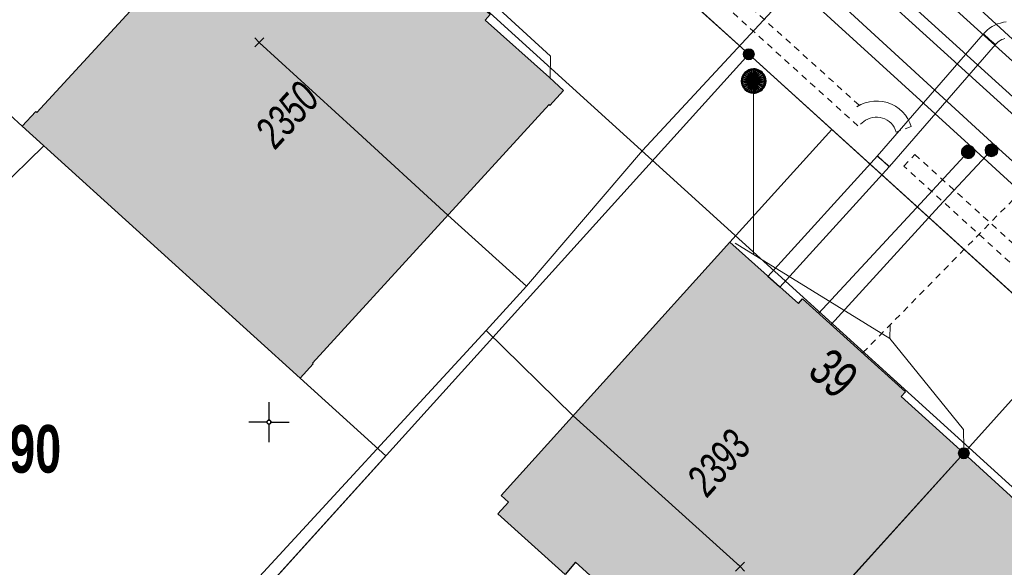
# Model space of a CAD drawing. Header units: metres. Extents: x 2695560 to 2696939, y 1260491 to 1262050.
# Tile 550 of 656: x 2695968 to 2695999, y 1261170 to 1261187. Entities that reach past the tile are written whole.
import ezdxf

# ---------------------------------------------------------------- set-up
doc = ezdxf.new("R2010")
doc.units = ezdxf.units.M
doc.linetypes.add('AUSGEZOGEN', pattern=[0])
doc.linetypes.add('VERDECKT2_S2', pattern=[0.36, 0.2, -0.16])
for name, color, linetype in [('XR$1$AV_Gebäudeflächen (BB)', 7, 'AUSGEZOGEN'), ('XR$1$AV_Grenzpunkte', 7, 'AUSGEZOGEN'), ('XR$1$AV_Grundstück-Nr.', 7, 'AUSGEZOGEN'), ('XR$1$AV_Haus-Nr.', 7, 'AUSGEZOGEN'), ('XR$1$AV_Koordinatennetzpunkte', 7, 'AUSGEZOGEN'), ('XR$1$AV_Linien (BB)', 7, 'AUSGEZOGEN'), ('XR$1$AV_Versicherung-Nr.', 7, 'AUSGEZOGEN'), ('XR$1$AW_LK_Schachtdeckel', 24, 'AUSGEZOGEN'), ('XR$1$GA_LK_Absperrarmatur', 32, 'AUSGEZOGEN'), ('XR$1$Liegenschaftsgrenzen', 7, 'AUSGEZOGEN'), ('XR$1$PFAV', 255, 'AUSGEZOGEN'), ('XR$1$PFAW', 255, 'AUSGEZOGEN'), ('XR$1$PFGA', 255, 'AUSGEZOGEN'), ('XR$1$PFWA', 255, 'AUSGEZOGEN'), ('XR$1$RP_Abstandslinie', 7, 'AUSGEZOGEN'), ('XR$1$WA_LK_Absperrarmatur', 171, 'AUSGEZOGEN')]:
    doc.layers.add(name, color=color, linetype=linetype)
for name, color, linetype, lineweight in [('XR$2$ABW-Linie-R-genau', 4, 'AUSGEZOGEN', 18), ('XR$2$ABW-Linie-R-ungenau', 4, 'VERDECKT2_S2', 18), ('XR$2$ABW-LinieFlaeche-R-genau', 4, 'AUSGEZOGEN', 18), ('XR$2$ABW-Punkt', 6, 'AUSGEZOGEN', 18), ('XR$2$ELE-Flaeche-oberirdisch', 1, 'AUSGEZOGEN', 18), ('XR$2$ELE-LinieFlaeche-genau', 1, 'AUSGEZOGEN', 18), ('XR$2$ELE-LinieFlaeche-ungenau', 1, 'VERDECKT2_S2', 18), ('XR$2$GAS-Linie-genau', 12, 'AUSGEZOGEN', 18), ('XR$2$GAS-Punkt', 12, 'AUSGEZOGEN', 18), ('XR$2$KOM-Linie-U-genau', 91, 'AUSGEZOGEN', 18), ('XR$2$KOM-Punkt-U', 91, 'AUSGEZOGEN', 18), ('XR$2$WAS-Linie-genau', 5, 'AUSGEZOGEN', 18), ('XR$2$WAS-Punkt', 5, 'AUSGEZOGEN', 18)]:
    doc.layers.add(name, color=color, linetype=linetype, lineweight=lineweight)
doc.styles.add('ARIAL', font='arial.ttf')

# ---------------------------------------------------------------- blocks, each defined once
blk = doc.blocks.new('BAV15')
at = {"layer": 'XR$1$PFAV', "transparency": 33554687}
blk.add_hatch(color=7, dxfattribs=at).paths.add_polyline_path([(0.5, 0), (0.49, 0.101), (0.459, 0.197), (0.41, 0.286), (0.344, 0.362), (0.264, 0.424), (0.174, 0.469), (0.076, 0.494), (-0.025, 0.499), (-0.125, 0.484), (-0.22, 0.449), (-0.306, 0.395), (-0.379, 0.326), (-0.437, 0.243), (-0.477, 0.15), (-0.497, 0.051), (-0.497, -0.051), (-0.477, -0.15), (-0.437, -0.243), (-0.379, -0.326), (-0.306, -0.395), (-0.22, -0.449), (-0.125, -0.484), (-0.025, -0.499), (0.076, -0.494), (0.174, -0.469), (0.264, -0.424), (0.344, -0.362), (0.41, -0.286), (0.459, -0.197), (0.49, -0.101)])
at = {"color": 7, "transparency": 33554687}
for start, end in [(90, 270), (270, 90)]:
    blk.add_arc((0, 0), 0.5, start, end, dxfattribs=at)
at = {"layer": 'XR$1$PFAV', "transparency": 33554687}
blk.add_circle((0, 0), 0.5, dxfattribs=at)
blk = doc.blocks.new('BAV2041')
at = {"color": 7, "transparency": 33554687}
for p, q in [((0, 0.5), (0, 0.05)), ((-0.05, 0), (-0.5, 0)), ((0.05, 0), (0.5, 0)), ((0, -0.05), (0, -0.5))]:
    blk.add_line(p, q, dxfattribs=at)
blk.add_circle((0, 0), 0.05, dxfattribs=at)
for start, end in [(90, 270), (270, 90)]:
    blk.add_arc((0, 0), 0.05, start, end, dxfattribs=at)
blk = doc.blocks.new('BAW2088')
at = {"layer": 'XR$1$PFAW', "transparency": 33554687}
blk.add_hatch(color=253, dxfattribs=at).paths.add_polyline_path([(0.51, 0), (0.5, 0.101), (0.47, 0.197), (0.421, 0.286), (0.355, 0.362), (0.275, 0.424), (0.184, 0.469), (0.086, 0.494), (-0.015, 0.499), (-0.115, 0.484), (-0.21, 0.449), (-0.296, 0.395), (-0.369, 0.326), (-0.427, 0.243), (-0.467, 0.15), (-0.487, 0.051), (-0.487, -0.051), (-0.467, -0.15), (-0.427, -0.243), (-0.369, -0.326), (-0.296, -0.395), (-0.21, -0.449), (-0.115, -0.484), (-0.015, -0.499), (0.086, -0.494), (0.184, -0.469), (0.275, -0.424), (0.355, -0.362), (0.421, -0.286), (0.47, -0.197), (0.5, -0.101)])
at = {"transparency": 33554687}
for start, end in [(91.1948, 268.8052), (268.8052, 91.1948)]:
    blk.add_arc((0.01, 0), 0.5, start, end, dxfattribs=at)
at = {"layer": 'XR$1$PFAW', "transparency": 33554687}
blk.add_circle((0.01, 0), 0.5, dxfattribs=at)
blk = doc.blocks.new('BWA965')
at = {"layer": 'XR$1$PFWA', "transparency": 33554687}
blk.add_hatch(color=7, dxfattribs=at).paths.add_polyline_path([(0, 0.5), (-0.051, 0.497), (-0.101, 0.49), (-0.15, 0.477), (-0.197, 0.459), (-0.243, 0.437), (-0.286, 0.41), (-0.326, 0.379), (-0.362, 0.344), (-0.395, 0.306), (-0.424, 0.264), (-0.449, 0.22), (-0.469, 0.174), (-0.484, 0.125), (-0.494, 0.076), (-0.499, 0.025), (-0.499, -0.025), (-0.494, -0.076), (-0.484, -0.125), (-0.469, -0.174), (-0.449, -0.22), (-0.424, -0.264), (-0.395, -0.306), (-0.362, -0.344), (-0.326, -0.379), (-0.286, -0.41), (-0.243, -0.437), (-0.197, -0.459), (-0.15, -0.477), (-0.101, -0.49), (-0.051, -0.497), (0, -0.5), (0.051, -0.497), (0.101, -0.49), (0.15, -0.477), (0.197, -0.459), (0.243, -0.437), (0.286, -0.41), (0.326, -0.379), (0.362, -0.344), (0.395, -0.306), (0.424, -0.264), (0.449, -0.22), (0.469, -0.174), (0.484, -0.125), (0.494, -0.076), (0.499, -0.025), (0.499, 0.025), (0.494, 0.076), (0.484, 0.125), (0.469, 0.174), (0.449, 0.22), (0.424, 0.264), (0.395, 0.306), (0.362, 0.344), (0.326, 0.379), (0.286, 0.41), (0.243, 0.437), (0.197, 0.459), (0.15, 0.477), (0.101, 0.49), (0.051, 0.497)])
at = {"transparency": 33554687}
blk.add_line((0, 0.5), (0, -0.5), dxfattribs=at)
for start, end in [(90, 270), (270, 90)]:
    blk.add_arc((0, 0), 0.5, start, end, dxfattribs=at)
blk = doc.blocks.new('BGA965')
at = {"layer": 'XR$1$PFGA', "transparency": 33554687}
blk.add_hatch(color=7, dxfattribs=at).paths.add_polyline_path([(0.5, 0), (0.49, 0.101), (0.459, 0.197), (0.41, 0.286), (0.344, 0.362), (0.264, 0.424), (0.174, 0.469), (0.076, 0.494), (-0.025, 0.499), (-0.125, 0.484), (-0.22, 0.449), (-0.306, 0.395), (-0.379, 0.326), (-0.437, 0.243), (-0.477, 0.15), (-0.497, 0.051), (-0.497, -0.051), (-0.477, -0.15), (-0.437, -0.243), (-0.379, -0.326), (-0.306, -0.395), (-0.22, -0.449), (-0.125, -0.484), (-0.025, -0.499), (0.076, -0.494), (0.174, -0.469), (0.264, -0.424), (0.344, -0.362), (0.41, -0.286), (0.459, -0.197), (0.49, -0.101)])
at = {"color": 32, "transparency": 33554687}
blk.add_line((0, 0.5), (0, -0.5), dxfattribs=at)
for start, end in [(90, 270), (270, 90)]:
    blk.add_arc((0, 0), 0.5, start, end, dxfattribs=at)
at = {"layer": 'XR$1$PFGA', "transparency": 33554687}
blk.add_circle((0, 0), 0.5, dxfattribs=at)
blk = doc.blocks.new('KOM-UNBEKANNT-U')
at = {"layer": 'XR$2$KOM-Punkt-U', "linetype": 'AUSGEZOGEN', "lineweight": 20, "transparency": 33554687}
for p, q in [((0, 0, 2500), (-141, 141, 2500)), ((-141, -141, 2500), (0, 0, 2500)), ((0, 0, 2500), (141, 141, 2500)), ((141, -141, 2500), (0, 0, 2500))]:
    blk.add_line(p, q, dxfattribs=at)
blk = doc.blocks.new('GAS-ABSPERRORGAN')
at = {"layer": 'XR$2$GAS-Punkt', "linetype": 'AUSGEZOGEN', "lineweight": 25, "transparency": 33554687}
blk.add_line((0, 200, 2500), (0, -200, 2500), dxfattribs=at)
for points in [[(-196, 39, 2500), (0, 0, 2500), (-200, 0, 2500)], [(-196, 39), (0, 0), (-200, 0)], [(-196, 39, 2500), (-196, 39), (-200, 0), (-200, 0, 2500)], [(-200, 0, 2500), (0, 0, 2500), (-196, -39, 2500)], [(-200, 0), (0, 0), (-196, -39)], [(-185, 77, 2500), (0, 0, 2500), (-196, 39, 2500)], [(-185, 77), (0, 0), (-196, 39)], [(-185, 77, 2500), (-185, 77), (-196, 39), (-196, 39, 2500)], [(-196, -39, 2500), (0, 0, 2500), (-185, -77, 2500)], [(-196, -39), (0, 0), (-185, -77)], [(-166, 111, 2500), (0, 0, 2500), (-185, 77, 2500)], [(-166, 111), (0, 0), (-185, 77)], [(-166, 111, 2500), (-166, 111), (-185, 77), (-185, 77, 2500)], [(-185, -77, 2500), (0, 0, 2500), (-166, -111, 2500)], [(-185, -77), (0, 0), (-166, -111)], [(-141, 141, 2500), (0, 0, 2500), (-166, 111, 2500)], [(-141, 141), (0, 0), (-166, 111)], [(-141, 141, 2500), (-141, 141), (-166, 111), (-166, 111, 2500)], [(-166, -111, 2500), (0, 0, 2500), (-141, -141, 2500)], [(-166, -111), (0, 0), (-141, -141)], [(-111, 166, 2500), (0, 0, 2500), (-141, 141, 2500)], [(-111, 166), (0, 0), (-141, 141)], [(-111, 166, 2500), (-111, 166), (-141, 141), (-141, 141, 2500)], [(-141, -141, 2500), (0, 0, 2500), (-111, -166, 2500)], [(-141, -141), (0, 0), (-111, -166)], [(-77, 185, 2500), (0, 0, 2500), (-111, 166, 2500)], [(-77, 185), (0, 0), (-111, 166)], [(-77, 185, 2500), (-77, 185), (-111, 166), (-111, 166, 2500)], [(-111, -166, 2500), (0, 0, 2500), (-77, -185, 2500)], [(-111, -166), (0, 0), (-77, -185)], [(-39, 196, 2500), (0, 0, 2500), (-77, 185, 2500)], [(-39, 196), (0, 0), (-77, 185)], [(-39, 196, 2500), (-39, 196), (-77, 185), (-77, 185, 2500)], [(-77, -185, 2500), (0, 0, 2500), (-39, -196, 2500)], [(-77, -185), (0, 0), (-39, -196)], [(0, 200, 2500), (0, 0, 2500), (-39, 196, 2500)], [(0, 200), (0, 0), (-39, 196)], [(0, 200, 2500), (0, 200), (-39, 196), (-39, 196, 2500)], [(-39, -196, 2500), (0, 0, 2500), (0, -200, 2500)], [(-39, -196), (0, 0), (0, -200)], [(39, 196, 2500), (0, 0, 2500), (0, 200, 2500)], [(39, 196), (0, 0), (0, 200)], [(39, 196, 2500), (39, 196), (0, 200), (0, 200, 2500)], [(77, 185, 2500), (0, 0, 2500), (39, 196, 2500)], [(77, 185), (0, 0), (39, 196)], [(111, 166, 2500), (0, 0, 2500), (77, 185, 2500)], [(111, 166), (0, 0), (77, 185)], [(141, 141, 2500), (0, 0, 2500), (111, 166, 2500)], [(141, 141), (0, 0), (111, 166)], [(166, 111, 2500), (0, 0, 2500), (141, 141, 2500)], [(166, 111), (0, 0), (141, 141)], [(185, 77, 2500), (0, 0, 2500), (166, 111, 2500)], [(185, 77), (0, 0), (166, 111)], [(196, 39, 2500), (0, 0, 2500), (185, 77, 2500)], [(196, 39), (0, 0), (185, 77)], [(200, 0, 2500), (0, 0, 2500), (196, 39, 2500)], [(200, 0), (0, 0), (196, 39)], [(0, -200, 2500), (0, 0, 2500), (39, -196, 2500)], [(39, -196, 2500), (0, 0, 2500), (77, -185, 2500)], [(77, -185, 2500), (0, 0, 2500), (111, -166, 2500)], [(111, -166, 2500), (0, 0, 2500), (141, -141, 2500)], [(141, -141, 2500), (0, 0, 2500), (166, -111, 2500)], [(166, -111, 2500), (0, 0, 2500), (185, -77, 2500)], [(185, -77, 2500), (0, 0, 2500), (196, -39, 2500)], [(196, -39, 2500), (0, 0, 2500), (200, 0, 2500)], [(0, -200), (0, 0), (39, -196)], [(39, -196), (0, 0), (77, -185)], [(77, -185), (0, 0), (111, -166)], [(111, -166), (0, 0), (141, -141)], [(141, -141), (0, 0), (166, -111)], [(166, -111), (0, 0), (185, -77)], [(185, -77), (0, 0), (196, -39)], [(196, -39), (0, 0), (200, 0)], [(77, 185, 2500), (77, 185), (39, 196), (39, 196, 2500)], [(111, 166, 2500), (111, 166), (77, 185), (77, 185, 2500)], [(141, 141, 2500), (141, 141), (111, 166), (111, 166, 2500)], [(166, 111, 2500), (166, 111), (141, 141), (141, 141, 2500)], [(185, 77, 2500), (185, 77), (166, 111), (166, 111, 2500)], [(196, 39, 2500), (196, 39), (185, 77), (185, 77, 2500)], [(200, 0, 2500), (200, 0), (196, 39), (196, 39, 2500)], [(-200, 0, 2500), (-200, 0), (-196, -39), (-196, -39, 2500)], [(-196, -39, 2500), (-196, -39), (-185, -77), (-185, -77, 2500)], [(-185, -77, 2500), (-185, -77), (-166, -111), (-166, -111, 2500)], [(-166, -111, 2500), (-166, -111), (-141, -141), (-141, -141, 2500)], [(-141, -141, 2500), (-141, -141), (-111, -166), (-111, -166, 2500)], [(-111, -166, 2500), (-111, -166), (-77, -185), (-77, -185, 2500)], [(-77, -185, 2500), (-77, -185), (-39, -196), (-39, -196, 2500)], [(-39, -196, 2500), (-39, -196), (0, -200), (0, -200, 2500)], [(0, -200, 2500), (0, -200), (39, -196), (39, -196, 2500)], [(39, -196, 2500), (39, -196), (77, -185), (77, -185, 2500)], [(77, -185, 2500), (77, -185), (111, -166), (111, -166, 2500)], [(111, -166, 2500), (111, -166), (141, -141), (141, -141, 2500)], [(141, -141, 2500), (141, -141), (166, -111), (166, -111, 2500)], [(166, -111, 2500), (166, -111), (185, -77), (185, -77, 2500)], [(185, -77, 2500), (185, -77), (196, -39), (196, -39, 2500)], [(196, -39, 2500), (196, -39), (200, 0), (200, 0, 2500)]]:
    blk.add_3dface(points, dxfattribs=at)
blk = doc.blocks.new('WAS-ABSPERRORGAN')
at = {"layer": 'XR$2$WAS-Punkt', "linetype": 'AUSGEZOGEN', "transparency": 33554687}
for p, q in [((0, 200, 2500), (0, -200, 2500)), ((0, 0), (0, 0))]:
    blk.add_line(p, q, dxfattribs=at)
blk.add_circle((0, 0, 502500), 200, dxfattribs=at)
blk = doc.blocks.new('ABW-SCHLAMMSAMMLER_RUND')
at = {"layer": 'XR$2$ABW-Punkt', "linetype": 'AUSGEZOGEN', "lineweight": 13, "transparency": 33554687}
for p, q in [((-70, 75, 2500), (70, 75, 2500)), ((-70, -75, 2500), (70, -75, 2500))]:
    blk.add_line(p, q, dxfattribs=at)
blk.add_polyline3d([(90, 0, 2500), (0, 0, 2500), (-90, 0, 2500)], dxfattribs=at)
at = {"layer": 'XR$2$ABW-Punkt', "linetype": 'AUSGEZOGEN', "lineweight": 25, "transparency": 33554687}
for points in [[(-147, 29, 2500), (0, 0, 2500), (-150, 0, 2500)], [(-147, 29), (0, 0), (-150, 0)], [(-147, 29, 2500), (-147, 29), (-150, 0), (-150, 0, 2500)], [(-150, 0, 2500), (0, 0, 2500), (-147, -29, 2500)], [(-150, 0), (0, 0), (-147, -29)], [(-139, 57, 2500), (0, 0, 2500), (-147, 29, 2500)], [(-139, 57), (0, 0), (-147, 29)], [(-139, 57, 2500), (-139, 57), (-147, 29), (-147, 29, 2500)], [(-147, -29, 2500), (0, 0, 2500), (-139, -57, 2500)], [(-147, -29), (0, 0), (-139, -57)], [(-125, 83, 2500), (0, 0, 2500), (-139, 57, 2500)], [(-125, 83), (0, 0), (-139, 57)], [(-125, 83, 2500), (-125, 83), (-139, 57), (-139, 57, 2500)], [(-139, -57, 2500), (0, 0, 2500), (-125, -83, 2500)], [(-139, -57), (0, 0), (-125, -83)], [(-106, 106, 2500), (0, 0, 2500), (-125, 83, 2500)], [(-106, 106), (0, 0), (-125, 83)], [(-106, 106, 2500), (-106, 106), (-125, 83), (-125, 83, 2500)], [(-125, -83, 2500), (0, 0, 2500), (-106, -106, 2500)], [(-125, -83), (0, 0), (-106, -106)], [(-83, 125, 2500), (0, 0, 2500), (-106, 106, 2500)], [(-83, 125), (0, 0), (-106, 106)], [(-83, 125, 2500), (-83, 125), (-106, 106), (-106, 106, 2500)], [(-106, -106, 2500), (0, 0, 2500), (-83, -125, 2500)], [(-106, -106), (0, 0), (-83, -125)], [(-57, 139, 2500), (0, 0, 2500), (-83, 125, 2500)], [(-57, 139), (0, 0), (-83, 125)], [(-57, 139, 2500), (-57, 139), (-83, 125), (-83, 125, 2500)], [(-83, -125, 2500), (0, 0, 2500), (-57, -139, 2500)], [(-83, -125), (0, 0), (-57, -139)], [(-29, 147, 2500), (0, 0, 2500), (-57, 139, 2500)], [(-29, 147), (0, 0), (-57, 139)], [(-29, 147, 2500), (-29, 147), (-57, 139), (-57, 139, 2500)], [(-57, -139, 2500), (0, 0, 2500), (-29, -147, 2500)], [(-57, -139), (0, 0), (-29, -147)], [(0, 150, 2500), (0, 0, 2500), (-29, 147, 2500)], [(0, 150), (0, 0), (-29, 147)], [(0, 150, 2500), (0, 150), (-29, 147), (-29, 147, 2500)], [(-29, -147, 2500), (0, 0, 2500), (0, -150, 2500)], [(-29, -147), (0, 0), (0, -150)], [(29, 147, 2500), (0, 0, 2500), (0, 150, 2500)], [(29, 147), (0, 0), (0, 150)], [(29, 147, 2500), (29, 147), (0, 150), (0, 150, 2500)], [(57, 139, 2500), (0, 0, 2500), (29, 147, 2500)], [(57, 139), (0, 0), (29, 147)], [(83, 125, 2500), (0, 0, 2500), (57, 139, 2500)], [(83, 125), (0, 0), (57, 139)], [(106, 106, 2500), (0, 0, 2500), (83, 125, 2500)], [(106, 106), (0, 0), (83, 125)], [(125, 83, 2500), (0, 0, 2500), (106, 106, 2500)], [(125, 83), (0, 0), (106, 106)], [(139, 57, 2500), (0, 0, 2500), (125, 83, 2500)], [(139, 57), (0, 0), (125, 83)], [(147, 29, 2500), (0, 0, 2500), (139, 57, 2500)], [(147, 29), (0, 0), (139, 57)], [(150, 0, 2500), (0, 0, 2500), (147, 29, 2500)], [(150, 0), (0, 0), (147, 29)], [(0, -150, 2500), (0, 0, 2500), (29, -147, 2500)], [(29, -147, 2500), (0, 0, 2500), (57, -139, 2500)], [(57, -139, 2500), (0, 0, 2500), (83, -125, 2500)], [(83, -125, 2500), (0, 0, 2500), (106, -106, 2500)], [(106, -106, 2500), (0, 0, 2500), (125, -83, 2500)], [(125, -83, 2500), (0, 0, 2500), (139, -57, 2500)], [(139, -57, 2500), (0, 0, 2500), (147, -29, 2500)], [(147, -29, 2500), (0, 0, 2500), (150, 0, 2500)], [(0, -150), (0, 0), (29, -147)], [(29, -147), (0, 0), (57, -139)], [(57, -139), (0, 0), (83, -125)], [(83, -125), (0, 0), (106, -106)], [(106, -106), (0, 0), (125, -83)], [(125, -83), (0, 0), (139, -57)], [(139, -57), (0, 0), (147, -29)], [(147, -29), (0, 0), (150, 0)], [(57, 139, 2500), (57, 139), (29, 147), (29, 147, 2500)], [(83, 125, 2500), (83, 125), (57, 139), (57, 139, 2500)], [(106, 106, 2500), (106, 106), (83, 125), (83, 125, 2500)], [(125, 83, 2500), (125, 83), (106, 106), (106, 106, 2500)], [(139, 57, 2500), (139, 57), (125, 83), (125, 83, 2500)], [(147, 29, 2500), (147, 29), (139, 57), (139, 57, 2500)], [(150, 0, 2500), (150, 0), (147, 29), (147, 29, 2500)], [(-150, 0, 2500), (-150, 0), (-147, -29), (-147, -29, 2500)], [(-147, -29, 2500), (-147, -29), (-139, -57), (-139, -57, 2500)], [(-139, -57, 2500), (-139, -57), (-125, -83), (-125, -83, 2500)], [(-125, -83, 2500), (-125, -83), (-106, -106), (-106, -106, 2500)], [(-106, -106, 2500), (-106, -106), (-83, -125), (-83, -125, 2500)], [(-83, -125, 2500), (-83, -125), (-57, -139), (-57, -139, 2500)], [(-57, -139, 2500), (-57, -139), (-29, -147), (-29, -147, 2500)], [(-29, -147, 2500), (-29, -147), (0, -150), (0, -150, 2500)], [(0, -150, 2500), (0, -150), (29, -147), (29, -147, 2500)], [(29, -147, 2500), (29, -147), (57, -139), (57, -139, 2500)], [(57, -139, 2500), (57, -139), (83, -125), (83, -125, 2500)], [(83, -125, 2500), (83, -125), (106, -106), (106, -106, 2500)], [(106, -106, 2500), (106, -106), (125, -83), (125, -83, 2500)], [(125, -83, 2500), (125, -83), (139, -57), (139, -57, 2500)], [(139, -57, 2500), (139, -57), (147, -29), (147, -29, 2500)], [(147, -29, 2500), (147, -29), (150, 0), (150, 0, 2500)]]:
    blk.add_3dface(points, dxfattribs=at)
blk = doc.blocks.new('ABW-DECKEL')
at = {"layer": 'XR$2$ABW-Punkt', "linetype": 'AUSGEZOGEN', "lineweight": 25, "transparency": 33554687}
for points in [[(-134, 323, 2500), (0, 0, 2500), (-194, 291, 2500)], [(-134, 323), (0, 0), (-194, 291)], [(-134, 323, 2500), (-134, 323), (-194, 291), (-194, 291, 2500)], [(-68, 343, 2500), (0, 0, 2500), (-134, 323, 2500)], [(-68, 343), (0, 0), (-134, 323)], [(-68, 343, 2500), (-68, 343), (-134, 323), (-134, 323, 2500)], [(0, 350, 2500), (0, 0, 2500), (-68, 343, 2500)], [(0, 350), (0, 0), (-68, 343)], [(0, 350, 2500), (0, 350), (-68, 343), (-68, 343, 2500)], [(68, 343, 2500), (0, 0, 2500), (0, 350, 2500)], [(68, 343), (0, 0), (0, 350)], [(68, 343, 2500), (68, 343), (0, 350), (0, 350, 2500)], [(134, 323, 2500), (0, 0, 2500), (68, 343, 2500)], [(134, 323), (0, 0), (68, 343)], [(194, 291, 2500), (0, 0, 2500), (134, 323, 2500)], [(194, 291), (0, 0), (134, 323)], [(134, 323, 2500), (134, 323), (68, 343), (68, 343, 2500)], [(194, 291, 2500), (194, 291), (134, 323), (134, 323, 2500)], [(-343, 68, 2500), (0, 0, 2500), (-350, 0, 2500)], [(-343, 68), (0, 0), (-350, 0)], [(-343, 68, 2500), (-343, 68), (-350, 0), (-350, 0, 2500)], [(-350, 0, 2500), (0, 0, 2500), (-343, -68, 2500)], [(-350, 0), (0, 0), (-343, -68)], [(-323, 134, 2500), (0, 0, 2500), (-343, 68, 2500)], [(-323, 134), (0, 0), (-343, 68)], [(-323, 134, 2500), (-323, 134), (-343, 68), (-343, 68, 2500)], [(-343, -68, 2500), (0, 0, 2500), (-323, -134, 2500)], [(-343, -68), (0, 0), (-323, -134)], [(-291, 194, 2500), (0, 0, 2500), (-323, 134, 2500)], [(-291, 194), (0, 0), (-323, 134)], [(-291, 194, 2500), (-291, 194), (-323, 134), (-323, 134, 2500)], [(-323, -134, 2500), (0, 0, 2500), (-291, -194, 2500)], [(-323, -134), (0, 0), (-291, -194)], [(-247, 247, 2500), (0, 0, 2500), (-291, 194, 2500)], [(-247, 247), (0, 0), (-291, 194)], [(-247, 247, 2500), (-247, 247), (-291, 194), (-291, 194, 2500)], [(-291, -194, 2500), (0, 0, 2500), (-247, -247, 2500)], [(-291, -194), (0, 0), (-247, -247)], [(-194, 291, 2500), (0, 0, 2500), (-247, 247, 2500)], [(-194, 291), (0, 0), (-247, 247)], [(-194, 291, 2500), (-194, 291), (-247, 247), (-247, 247, 2500)], [(-247, -247, 2500), (0, 0, 2500), (-194, -291, 2500)], [(-247, -247), (0, 0), (-194, -291)], [(-194, -291, 2500), (0, 0, 2500), (-134, -323, 2500)], [(-194, -291), (0, 0), (-134, -323)], [(-134, -323, 2500), (0, 0, 2500), (-68, -343, 2500)], [(-134, -323), (0, 0), (-68, -343)], [(-68, -343, 2500), (0, 0, 2500), (0, -350, 2500)], [(-68, -343), (0, 0), (0, -350)], [(247, 247, 2500), (0, 0, 2500), (194, 291, 2500)], [(247, 247), (0, 0), (194, 291)], [(291, 194, 2500), (0, 0, 2500), (247, 247, 2500)], [(291, 194), (0, 0), (247, 247)], [(323, 134, 2500), (0, 0, 2500), (291, 194, 2500)], [(323, 134), (0, 0), (291, 194)], [(343, 68, 2500), (0, 0, 2500), (323, 134, 2500)], [(343, 68), (0, 0), (323, 134)], [(350, 0, 2500), (0, 0, 2500), (343, 68, 2500)], [(350, 0), (0, 0), (343, 68)], [(0, -350, 2500), (0, 0, 2500), (68, -343, 2500)], [(68, -343, 2500), (0, 0, 2500), (134, -323, 2500)], [(134, -323, 2500), (0, 0, 2500), (194, -291, 2500)], [(194, -291, 2500), (0, 0, 2500), (247, -247, 2500)], [(247, -247, 2500), (0, 0, 2500), (291, -194, 2500)], [(291, -194, 2500), (0, 0, 2500), (323, -134, 2500)], [(323, -134, 2500), (0, 0, 2500), (343, -68, 2500)], [(343, -68, 2500), (0, 0, 2500), (350, 0, 2500)], [(0, -350), (0, 0), (68, -343)], [(68, -343), (0, 0), (134, -323)], [(134, -323), (0, 0), (194, -291)], [(194, -291), (0, 0), (247, -247)], [(247, -247), (0, 0), (291, -194)], [(291, -194), (0, 0), (323, -134)], [(323, -134), (0, 0), (343, -68)], [(343, -68), (0, 0), (350, 0)], [(247, 247, 2500), (247, 247), (194, 291), (194, 291, 2500)], [(291, 194, 2500), (291, 194), (247, 247), (247, 247, 2500)], [(323, 134, 2500), (323, 134), (291, 194), (291, 194, 2500)], [(343, 68, 2500), (343, 68), (323, 134), (323, 134, 2500)], [(350, 0, 2500), (350, 0), (343, 68), (343, 68, 2500)], [(-350, 0, 2500), (-350, 0), (-343, -68), (-343, -68, 2500)], [(-343, -68, 2500), (-343, -68), (-323, -134), (-323, -134, 2500)], [(-323, -134, 2500), (-323, -134), (-291, -194), (-291, -194, 2500)], [(-291, -194, 2500), (-291, -194), (-247, -247), (-247, -247, 2500)], [(-247, -247, 2500), (-247, -247), (-194, -291), (-194, -291, 2500)], [(-194, -291, 2500), (-194, -291), (-134, -323), (-134, -323, 2500)], [(134, -323, 2500), (134, -323), (194, -291), (194, -291, 2500)], [(194, -291, 2500), (194, -291), (247, -247), (247, -247, 2500)], [(247, -247, 2500), (247, -247), (291, -194), (291, -194, 2500)], [(291, -194, 2500), (291, -194), (323, -134), (323, -134, 2500)], [(323, -134, 2500), (323, -134), (343, -68), (343, -68, 2500)], [(343, -68, 2500), (343, -68), (350, 0), (350, 0, 2500)], [(-134, -323, 2500), (-134, -323), (-68, -343), (-68, -343, 2500)], [(-68, -343, 2500), (-68, -343), (0, -350), (0, -350, 2500)], [(0, -350, 2500), (0, -350), (68, -343), (68, -343, 2500)], [(68, -343, 2500), (68, -343), (134, -323), (134, -323, 2500)]]:
    blk.add_3dface(points, dxfattribs=at)

msp = doc.modelspace()

# ---------------------------------------------------------------- hatches: boundary and pattern name
at = {"layer": 'XR$1$AV_Gebäudeflächen (BB)', "true_color": 0xd2d2d2, "transparency": 33554687}
for points in [[(2695976.946, 1261176.178), (2695977.351, 1261176.621), (2695977.322, 1261176.648), (2695984.69, 1261184.695), (2695984.72, 1261184.667), (2695985.145, 1261185.132), (2695984.704, 1261185.533), (2695982.706, 1261187.324), (2695982.86, 1261187.495), (2695979.077, 1261190.901), (2695978.93, 1261190.738), (2695976.946, 1261192.54), (2695976.965, 1261192.56), (2695976.522, 1261192.962), (2695976.095, 1261192.498), (2695976.124, 1261192.471), (2695968.738, 1261184.451), (2695968.709, 1261184.478), (2695968.288, 1261184.021)], [(2695990.47, 1261165.955), (2695997.605, 1261173.84), (2695995.65, 1261175.607), (2695995.785, 1261175.755), (2695992.587, 1261178.646), (2695992.453, 1261178.498), (2695990.325, 1261180.408), (2695983.199, 1261172.525), (2695983.424, 1261172.321), (2695983.095, 1261171.957), (2695985.188, 1261170.066), (2695985.512, 1261170.447)], [(2695997.605, 1261173.84), (2695990.47, 1261165.955), (2695995.41, 1261161.479), (2695995.057, 1261161.119), (2695997.156, 1261159.217), (2695997.492, 1261159.588), (2695997.707, 1261159.394), (2696004.845, 1261167.269), (2696002.749, 1261169.189), (2696002.877, 1261169.33), (2695999.68, 1261172.22), (2695999.545, 1261172.072)]]:
    msp.add_hatch(color=254, dxfattribs=at).paths.add_polyline_path(points)

# ---------------------------------------------------------------- linework, layer by layer
at = {"layer": 'XR$1$AV_Linien (BB)', "color": 7, "linetype": 'AUSGEZOGEN', "transparency": 33554687}
for p, q in [((2695959.865, 1261221.68), (2696009.281, 1261176.816)), ((2695968.288, 1261184.021), (2695965.692, 1261186.372)), ((2695976.946, 1261176.178), (2695968.288, 1261184.021)), ((2695990.325, 1261180.408), (2695993.496, 1261183.916)), ((2695990.47, 1261165.955), (2695997.605, 1261173.84))]:
    msp.add_line(p, q, dxfattribs=at)
for points in [[(2695993.496, 1261183.916), (2695990.91, 1261186.26), (2695977.12, 1261198.75), (2695965.73, 1261209.16), (2695956.12, 1261217.87)], [(2695968.288, 1261184.021), (2695968.709, 1261184.478), (2695968.738, 1261184.451), (2695976.124, 1261192.471), (2695976.095, 1261192.498), (2695976.522, 1261192.962), (2695976.965, 1261192.56), (2695976.946, 1261192.54), (2695978.93, 1261190.738), (2695979.077, 1261190.901), (2695982.86, 1261187.495), (2695982.706, 1261187.324), (2695984.704, 1261185.533), (2695985.145, 1261185.132), (2695984.72, 1261184.667), (2695984.69, 1261184.695), (2695977.322, 1261176.648), (2695977.351, 1261176.621), (2695976.946, 1261176.178)], [(2696008.009, 1261170.76), (2696000.75, 1261177.34), (2695993.496, 1261183.916)], [(2695990.47, 1261165.955), (2695985.512, 1261170.447), (2695985.188, 1261170.066), (2695983.095, 1261171.957), (2695983.424, 1261172.321), (2695983.199, 1261172.525), (2695990.325, 1261180.408)], [(2695990.325, 1261180.408), (2695992.453, 1261178.498), (2695992.587, 1261178.646), (2695995.785, 1261175.755), (2695995.65, 1261175.607), (2695997.605, 1261173.84)], [(2695976.946, 1261176.178), (2695979.612, 1261173.763), (2695973.539, 1261167.046)], [(2695997.605, 1261173.84), (2695999.545, 1261172.072), (2695999.68, 1261172.22), (2696002.877, 1261169.33), (2696002.749, 1261169.189), (2696004.845, 1261167.269)]]:
    msp.add_lwpolyline(points, dxfattribs=at)
at = {"layer": 'XR$1$Liegenschaftsgrenzen', "color": 7, "linetype": 'AUSGEZOGEN', "transparency": 33554687}
for p, q in [((2695977.12, 1261198.75), (2695990.91, 1261186.26)), ((2695990.91, 1261186.26), (2695969.71, 1261162.81)), ((2695990.91, 1261186.26), (2696000.75, 1261177.34))]:
    msp.add_line(p, q, dxfattribs=at)
msp.add_lwpolyline([(2696000.75, 1261177.34), (2695997.605, 1261173.84), (2695990.47, 1261165.955), (2695979.08, 1261153.4)], dxfattribs=at)
at = {"layer": 'XR$1$RP_Abstandslinie', "color": 7, "linetype": 'AUSGEZOGEN', "transparency": 33554687}
msp.add_lwpolyline([(2696034.4, 1261065.41), (2696070.75, 1261107.81), (2696041.65, 1261134.2), (2696012.02, 1261161.08), (2695982.4, 1261187.96), (2695952.87, 1261214.76)], dxfattribs=at)
at = {"layer": 'XR$2$ABW-Linie-R-genau', "linetype": 'AUSGEZOGEN', "transparency": 33554687}
for p, q in [((2695991.052, 1261185.425), (2695991.054, 1261180.036)), ((2695990.486, 1261180.383), (2695995.301, 1261177.413))]:
    msp.add_line(p, q, dxfattribs=at)
for points in [[(2695984.73, 1261185.539), (2695984.74, 1261186.201), (2695979.337, 1261191.148)], [(2695997.601, 1261174.017), (2695997.595, 1261174.575), (2695995.301, 1261177.413), (2695995.309, 1261177.823)]]:
    msp.add_lwpolyline(points, dxfattribs=at)
at = {"layer": 'XR$2$ABW-Linie-R-ungenau', "linetype": 'VERDECKT2_S2', "transparency": 33554687}
msp.add_lwpolyline([(2695994.463, 1261176.973), (2695999.932, 1261182.544), (2696000.408, 1261183.241)], dxfattribs=at)
at = {"layer": 'XR$2$ABW-LinieFlaeche-R-genau', "linetype": 'AUSGEZOGEN', "transparency": 33554687}
msp.add_lwpolyline([(2695981.337, 1261200.521), (2696010.115, 1261174.446), (2696010.383, 1261174.742), (2695981.932, 1261200.521), (2695981.337, 1261200.521)], close=True, dxfattribs=at)
at = {"layer": 'XR$2$ELE-Flaeche-oberirdisch', "transparency": 33554687}
msp.add_lwpolyline([(2695989.834, 1261196.214), (2695984.964, 1261200.521), (2695983.907, 1261200.521), (2695989.366, 1261195.694), (2696002.799, 1261183.356), (2696010.663, 1261176.424), (2696011.139, 1261176.938), (2696003.267, 1261183.876), (2695989.834, 1261196.214)], close=True, dxfattribs=at)
at = {"layer": 'XR$2$ELE-LinieFlaeche-genau', "linetype": 'AUSGEZOGEN', "transparency": 33554687}
msp.add_lwpolyline([(2695998.88, 1261186.751), (2695998.833, 1261186.735), (2695998.785, 1261186.715), (2695998.741, 1261186.692), (2695998.701, 1261186.665), (2695998.661, 1261186.635), (2695998.624, 1261186.6), (2695998.583, 1261186.555), (2695998.213, 1261186.891), (2695998.213, 1261186.891), (2695998.268, 1261186.952), (2695998.337, 1261187.015), (2695998.409, 1261187.073), (2695998.489, 1261187.124), (2695998.571, 1261187.167), (2695998.655, 1261187.203), (2695998.744, 1261187.233), (2695998.836, 1261187.254), (2695998.927, 1261187.267)], dxfattribs=at)
for points in [[(2695994.911, 1261183.091), (2695998.209, 1261186.887), (2695998.587, 1261186.559), (2695995.289, 1261182.763), (2695994.911, 1261183.091)], [(2695991.507, 1261179.346), (2695994.915, 1261183.095), (2695995.285, 1261182.759), (2695991.877, 1261179.01), (2695991.507, 1261179.346)]]:
    msp.add_lwpolyline(points, close=True, dxfattribs=at)
at = {"layer": 'XR$2$ELE-LinieFlaeche-ungenau', "linetype": 'VERDECKT2_S2', "transparency": 33554687}
msp.add_lwpolyline([(2695982.449, 1261195.433), (2695994.342, 1261184.674), (2695994.279, 1261184.628), (2695994.402, 1261184.694), (2695994.532, 1261184.747), (2695994.667, 1261184.782), (2695994.805, 1261184.801), (2695994.945, 1261184.802), (2695995.083, 1261184.787), (2695995.219, 1261184.755), (2695995.349, 1261184.706), (2695995.474, 1261184.642), (2695995.588, 1261184.562), (2695995.693, 1261184.47), (2695995.786, 1261184.364), (2695995.864, 1261184.249), (2695995.928, 1261184.125), (2695995.971, 1261184.009), (2695995.503, 1261183.835), (2695995.503, 1261183.835), (2695995.47, 1261183.923), (2695995.434, 1261183.993), (2695995.39, 1261184.058), (2695995.339, 1261184.116), (2695995.28, 1261184.168), (2695995.216, 1261184.212), (2695995.147, 1261184.248), (2695995.073, 1261184.275), (2695994.997, 1261184.293), (2695994.919, 1261184.302), (2695994.841, 1261184.301), (2695994.763, 1261184.29), (2695994.688, 1261184.271), (2695994.616, 1261184.242), (2695994.547, 1261184.204), (2695994.308, 1261184.03), (2695982.113, 1261195.063)], dxfattribs=at)
msp.add_lwpolyline([(2696006.768, 1261172.774), (2695995.742, 1261182.773), (2695996.078, 1261183.143), (2696007.104, 1261173.144), (2696006.768, 1261172.774)], close=True, dxfattribs=at)
at = {"layer": 'XR$2$GAS-Linie-genau', "linetype": 'AUSGEZOGEN', "transparency": 33554687}
for p, q in [((2695997.866, 1261183.36), (2695982.444, 1261197.421)), ((2695997.866, 1261183.36), (2695997.739, 1261183.222)), ((2695997.739, 1261183.222), (2695996.252, 1261181.614)), ((2695996.252, 1261181.614), (2695993.085, 1261178.193))]:
    msp.add_line(p, q, dxfattribs=at)
msp.add_lwpolyline([(2696018.167, 1261164.984), (2696010.004, 1261172.25), (2695997.866, 1261183.36)], dxfattribs=at)
at = {"layer": 'XR$2$KOM-Linie-U-genau', "linetype": 'AUSGEZOGEN', "transparency": 33554687}
for p, q in [((2695978.621, 1261183.929), (2695975.67, 1261186.631)), ((2695981.541, 1261181.255), (2695978.621, 1261183.929)), ((2695958.032, 1261172.769), (2695968.961, 1261183.408)), ((2695983.984, 1261179.037), (2695981.541, 1261181.255)), ((2695982.731, 1261177.664), (2695983.984, 1261179.037)), ((2695968.097, 1261161.783), (2695982.731, 1261177.664)), ((2695982.731, 1261177.664), (2695985.444, 1261175.008)), ((2695985.444, 1261175.008), (2695990.637, 1261170.314))]:
    msp.add_line(p, q, dxfattribs=at)
msp.add_lwpolyline([(2695983.984, 1261179.037), (2695987.598, 1261183.262), (2695991.084, 1261187.025), (2695995.568, 1261191.853), (2695995.674, 1261192.043), (2695995.735, 1261192.41), (2695995.725, 1261192.665), (2695995.612, 1261192.923), (2695995.463, 1261193.116), (2695995.185, 1261193.409)], dxfattribs=at)
at = {"layer": 'XR$2$WAS-Linie-genau', "linetype": 'AUSGEZOGEN', "transparency": 33554687}
for p, q in [((2695982.46, 1261198.2), (2695998.595, 1261183.408)), ((2695998.595, 1261183.408), (2695998.467, 1261183.271)), ((2695998.595, 1261183.408), (2696006.9, 1261175.86)), ((2695998.467, 1261183.271), (2695996.842, 1261181.532)), ((2695996.842, 1261181.532), (2695993.47, 1261177.844))]:
    msp.add_line(p, q, dxfattribs=at)

# ---------------------------------------------------------------- block references
at = {"layer": 'XR$1$AV_Grenzpunkte', "color": 7, "linetype": 'AUSGEZOGEN', "lineweight": -3, "transparency": 33554687, "xscale": 0.3249999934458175, "yscale": 0.3249999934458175}
for p in [(2695990.91, 1261186.26), (2695997.605, 1261173.84)]:
    msp.add_blockref('BAV15', p, dxfattribs=at)
at = {"layer": 'XR$1$AV_Koordinatennetzpunkte', "color": 7, "linetype": 'AUSGEZOGEN', "lineweight": -3, "transparency": 33554687, "xscale": 1.25, "yscale": 1.25}
msp.add_blockref('BAV2041', (2695975.97, 1261174.81), dxfattribs=at)
at = {"layer": 'XR$1$AW_LK_Schachtdeckel', "color": 24, "linetype": 'AUSGEZOGEN', "lineweight": -3, "transparency": 33554687, "xscale": 0.7578193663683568, "yscale": 0.7578193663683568}
msp.add_blockref('BAW2088', (2695991.053, 1261185.427), dxfattribs=at)
at = {"layer": 'XR$1$GA_LK_Absperrarmatur', "color": 32, "linetype": 'AUSGEZOGEN', "lineweight": -3, "transparency": 33554687, "xscale": 0.3749999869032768, "yscale": 0.3749999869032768, "rotation": 227.2499999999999}
msp.add_blockref('BGA965', (2695997.74, 1261183.224), dxfattribs=at)
at = {"layer": 'XR$1$WA_LK_Absperrarmatur', "color": 171, "linetype": 'AUSGEZOGEN', "lineweight": -3, "transparency": 33554687, "xscale": 0.3749999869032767, "yscale": 0.3749999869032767, "rotation": 226.9412190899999}
msp.add_blockref('BWA965', (2695998.468, 1261183.273), dxfattribs=at)
at = {"layer": 'XR$2$ABW-Punkt', "color": 6, "linetype": 'AUSGEZOGEN', "lineweight": 18, "transparency": 33554687, "xscale": 0.001, "yscale": 0.001, "zscale": 0.001, "rotation": 360}
for name in ['ABW-DECKEL', 'ABW-SCHLAMMSAMMLER_RUND']:
    msp.add_blockref(name, (2695991.052, 1261185.425), dxfattribs=at)
at = {"layer": 'XR$2$GAS-Punkt', "color": 12, "linetype": 'AUSGEZOGEN', "lineweight": 18, "transparency": 33554687, "xscale": 0.0009999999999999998, "yscale": 0.0009999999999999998, "zscale": 0.001, "rotation": 137.3}
msp.add_blockref('GAS-ABSPERRORGAN', (2695997.739, 1261183.222), dxfattribs=at)
at = {"layer": 'XR$2$KOM-Punkt-U', "color": 91, "linetype": 'AUSGEZOGEN', "lineweight": 18, "transparency": 33554687, "xscale": 0.001, "yscale": 0.001, "zscale": 0.001}
for p in [(2695975.67, 1261186.631), (2695990.637, 1261170.314)]:
    msp.add_blockref('KOM-UNBEKANNT-U', p, dxfattribs=at)
at = {"layer": 'XR$2$WAS-Punkt', "color": 5, "linetype": 'AUSGEZOGEN', "lineweight": 18, "transparency": 33554687, "xscale": 0.0009999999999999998, "yscale": 0.0009999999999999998, "zscale": 0.001, "rotation": 137}
msp.add_blockref('WAS-ABSPERRORGAN', (2695998.467, 1261183.271), dxfattribs=at)

# ---------------------------------------------------------------- texts
at = {"layer": 'XR$1$AV_Grundstück-Nr.', "color": 7, "transparency": 33554687, "insert": (2695967.28, 1261173.955), "char_height": 1.48491, "width": 4.98214, "attachment_point": 5, "style": 'ARIAL'}
msp.add_mtext('\\A1;{\\fArial|i0|b1;\\H1.484908;\\W0.700000;\\C7;1/4790}\\P', dxfattribs=at)
at = {"layer": 'XR$1$AV_Haus-Nr.', "color": 7, "transparency": 33554687, "insert": (2695993.943, 1261176.762), "char_height": 1.1621, "width": 1.68109, "attachment_point": 2, "rotation": 318.0897, "style": 'ARIAL'}
msp.add_mtext('\\W0.70;39', dxfattribs=at)
at = {"layer": 'XR$1$AV_Versicherung-Nr.', "color": 7, "transparency": 33554687, "char_height": 0.96842, "width": 2.46457, "attachment_point": 5, "style": 'ARIAL'}
for s, insert, rotation in [('\\A1;{\\fArial|i1|b0;\\H0.968418;\\W0.700000;\\C7;2350}\\P', (2695976.536, 1261184.378), 47.52), ('\\A1;{\\fArial|i1|b0;\\H0.968418;\\W0.700000;\\C7;2393}\\P', (2695989.973, 1261173.546), 47.8593)]:
    msp.add_mtext(s, dxfattribs=dict(at, insert=insert, rotation=rotation))

doc.saveas('drawing.dxf')
